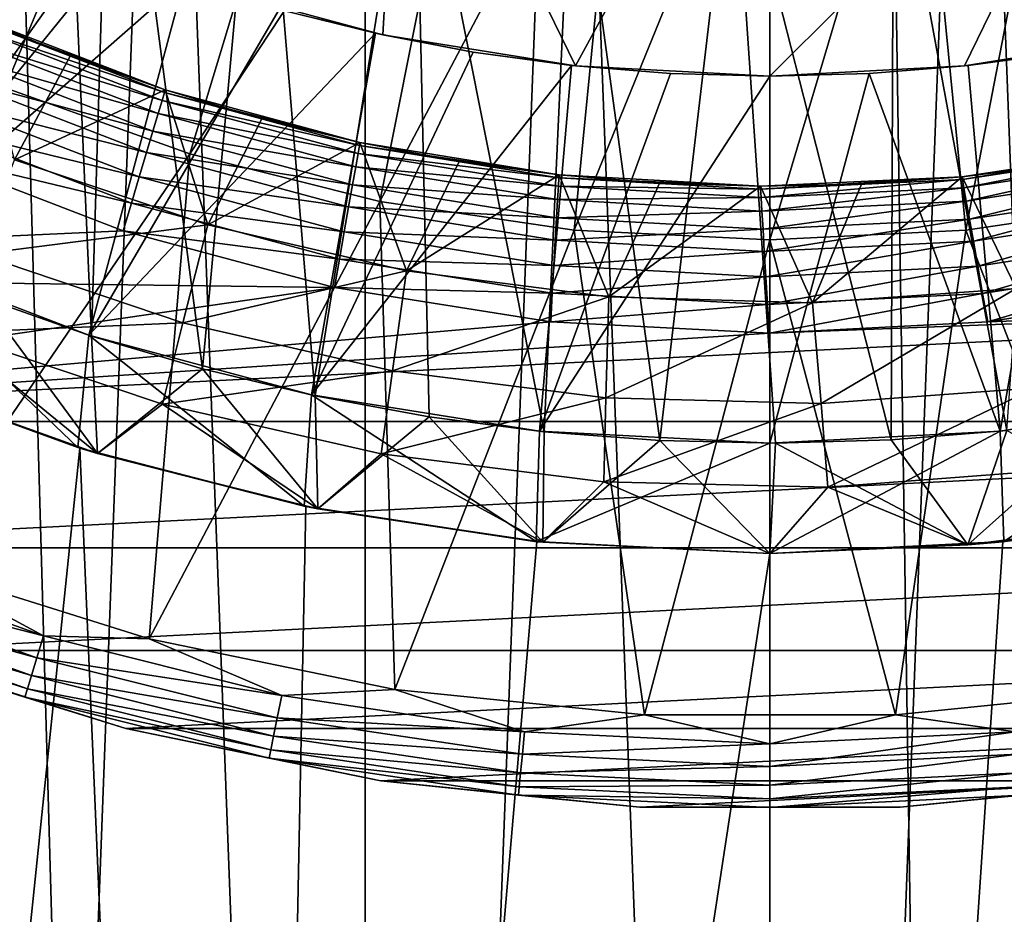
# Model space of a CAD drawing. Header units: metres. Extents: x -30 to 30, y -76 to 64.
# Tile 394 of 541: x -1.02 to 0.32, y 44.86 to 46.08. Entities that reach past the tile are written whole.
import ezdxf

# ---------------------------------------------------------------- set-up
doc = ezdxf.new("R2010")
doc.units = ezdxf.units.M
doc.layers.add('solid_508511', color=7, linetype='CONTINUOUS')

msp = doc.modelspace()

# ---------------------------------------------------------------- linework, layer by layer
at = {"layer": 'solid_508511'}
for points in [[(-1.425745, 10.251329, 22.955767), (-0.713039, 10.325402, 22.988945), (-1.337299, 57.5, 22.961088)], [(-1.337299, 57.5, 22.961088), (0, 10.35, 23), (0, 57.5, 23)], [(-0.713039, 10.325402, 22.988945), (0, 10.35, 23), (-1.337299, 57.5, 22.961088)], [(0.713028, 10.325403, 22.988945), (1.337299, 57.5, 22.961088), (0, 57.5, 23)], [(0, 10.35, 23), (0.713028, 10.325403, 22.988945), (0, 57.5, 23)], [(-0.551211, 39.999996, -6.476586), (-0.551211, 54.5, -6.47658), (-1.098508, 54.5, -6.406504)], [(-1.098375, 39.999996, -6.406526), (-0.551211, 39.999996, -6.476586), (-1.098508, 54.5, -6.406504)], [(-1.098376, 39.999996, 6.406526), (-1.098508, 54.5, 6.406504), (-0.551211, 54.5, 6.47658)], [(-0.551212, 39.999996, 6.476586), (-1.098376, 39.999996, 6.406526), (-0.551211, 54.5, 6.47658)], [(-0.551212, 39.999996, 6.476586), (0, 54.5, 6.5), (0, 40, 6.5)], [(-0.551212, 39.999996, 6.476586), (-0.551211, 54.5, 6.47658), (0, 54.5, 6.5)], [(-0.551211, 54.5, -6.47658), (0, 40, -6.5), (0, 54.5, -6.5)], [(-0.551211, 39.999996, -6.476586), (0, 40, -6.5), (-0.551211, 54.5, -6.47658)], [(0.551211, 54.5, 6.47658), (0.551211, 39.999996, 6.476586), (0, 40, 6.5)], [(0, 54.5, 6.5), (0.551211, 54.5, 6.47658), (0, 40, 6.5)], [(0, 54.5, -6.5), (0, 40, -6.5), (0.551212, 39.999996, -6.476586)], [(0.551211, 54.5, -6.47658), (0, 54.5, -6.5), (0.551212, 39.999996, -6.476586)], [(-1.243544, 46.74612, -19.5), (-1.073009, 45.698456, -19.5), (-0.992122, 47.181595, -19.5)], [(-0.992122, 47.181595, -19.5), (-1.073009, 45.698456, -19.5), (-0.924135, 45.645885, -19.5)], [(-0.992122, 47.181595, -19.5), (-0.924135, 45.645885, -19.5), (-0.897134, 46.54612, -19.5)], [(-0.786579, 46.601028, -23.76483), (-1.042041, 45.984291, -23.58305), (-1.283606, 46.098541, -23.58305)], [(-0.786579, 46.601028, -23.76483), (-0.59666, 46.533077, -23.76483), (-1.042041, 45.984291, -23.58305)], [(-0.772796, 45.601246, -19.5), (-0.897134, 46.54612, -19.5), (-0.924135, 45.645885, -19.5)], [(-0.772796, 45.601246, -19.5), (-0.694027, 46.465099, -19.5), (-0.897134, 46.54612, -19.5)], [(-0.59666, 46.533077, -23.76483), (-0.790441, 45.894268, -23.58305), (-1.042041, 45.984291, -23.58305)], [(-0.59666, 46.533077, -23.76483), (-0.400994, 46.484066, -23.76483), (-0.790441, 45.894268, -23.58305)], [(-0.501778, 46.5, -9.486739), (-0.527345, 46.056252, -9.485353), (-0.784984, 46.126438, -9.467512)], [(-0.501778, 46.5, -9.486739), (-0.264891, 46.014072, -9.496305), (-0.527345, 46.056252, -9.485353)], [(-0.501778, 46.5, -9.486739), (0, 46.5, -9.5), (-0.264891, 46.014072, -9.496305)], [(0, 46.5, -9.5), (0, 46, -9.5), (-0.264891, 46.014072, -9.496305)], [(0.501778, 46.5, -9.486739), (0.264893, 46.014072, -9.496305), (0, 46, -9.5)], [(0, 46.5, -9.5), (0.501778, 46.5, -9.486739), (0, 46, -9.5)], [(0.501778, 46.5, -9.486739), (0.527346, 46.056252, -9.485353), (0.264893, 46.014072, -9.496305)], [(-0.400994, 46.484066, -23.76483), (-0.531228, 45.829338, -23.58305), (-0.790441, 45.894268, -23.58305)], [(-0.400994, 46.484066, -23.76483), (-0.201467, 46.454468, -23.76483), (-0.531228, 45.829338, -23.58305)], [(0.201467, 46.454468, -23.76483), (0.400994, 46.484066, -23.76483), (0.266899, 45.790127, -23.58305)], [(0.400994, 46.484066, -23.76483), (0.531228, 45.829338, -23.58305), (0.266899, 45.790127, -23.58305)], [(-0.619308, 45.564621, -19.5), (-0.694027, 46.465099, -19.5), (-0.772796, 45.601246, -19.5)], [(-0.619308, 45.564621, -19.5), (-0.483697, 46.405117, -19.5), (-0.694027, 46.465099, -19.5)], [(-0.201467, 46.454468, -23.76483), (-0.266899, 45.790127, -23.58305), (-0.531228, 45.829338, -23.58305)], [(-0.201467, 46.454468, -23.76483), (0, 46.444569, -23.76483), (-0.266899, 45.790127, -23.58305)], [(0.201467, 46.454468, -23.76483), (0.266899, 45.790127, -23.58305), (0, 45.777016, -23.58305)], [(0, 46.444569, -23.76483), (0.201467, 46.454468, -23.76483), (0, 45.777016, -23.58305)], [(0, 46.444569, -23.76483), (0, 45.777016, -23.58305), (-0.266899, 45.790127, -23.58305)], [(-0.464042, 45.536106, -19.5), (-0.483697, 46.405117, -19.5), (-0.619308, 45.564621, -19.5)], [(-0.307553, 45.515808, -19.5), (-0.26845, 46.366825, -19.5), (-0.483697, 46.405117, -19.5)], [(-0.307553, 45.515808, -19.5), (-0.483697, 46.405117, -19.5), (-0.464042, 45.536106, -19.5)], [(0.322666, 45.517406, -19.5), (0.385091, 46.384769, -19.5), (0.168287, 46.356598, -19.5)], [(-0.150188, 45.503765, -19.5), (-0.26845, 46.366825, -19.5), (-0.307553, 45.515808, -19.5)], [(-0.150188, 45.503765, -19.5), (-0.050342, 46.35059, -19.5), (-0.26845, 46.366825, -19.5)], [(0.007591, 45.500011, -19.5), (-0.050342, 46.35059, -19.5), (-0.150188, 45.503765, -19.5)], [(0.165326, 45.504559, -19.5), (0.168287, 46.356598, -19.5), (-0.050342, 46.35059, -19.5)], [(0.165326, 45.504559, -19.5), (-0.050342, 46.35059, -19.5), (0.007591, 45.500011, -19.5)], [(0.322666, 45.517406, -19.5), (0.168287, 46.356598, -19.5), (0.165326, 45.504559, -19.5)], [(-1.221366, 45.760033, -15), (-1.0497, 46.231052, -14.500119), (-0.925301, 46.17754, -14.500119)], [(-1.221366, 45.760033, -15), (-0.925301, 46.17754, -14.500119), (-0.798074, 46.130806, -14.500119)], [(-1.221366, 45.760033, -15), (-0.798074, 46.130806, -14.500119), (-0.927726, 45.647202, -15)], [(-0.927726, 45.647202, -15), (-0.798074, 46.130806, -14.500119), (-0.668616, 46.091068, -14.500119)], [(-0.668616, 46.091068, -14.500119), (-0.784984, 46.126438, -9.467512), (-0.527345, 46.056252, -9.485353)], [(-0.927726, 45.647202, -15), (-0.668616, 46.091068, -14.500119), (-0.537321, 46.058426, -14.500119)], [(-0.537321, 46.058426, -14.500119), (-0.668616, 46.091068, -14.500119), (-0.527345, 46.056252, -9.485353)], [(-1.0862, 46.066238, -22.876356), (-0.824872, 45.977654, -22.838787), (-1.081704, 46.076664, -22.838787)], [(-1.081704, 46.076664, -22.838787), (-0.823785, 45.981293, -22.799999), (-1.080202, 46.080151, -22.799999)], [(-1.081704, 46.076664, -22.838787), (-0.824872, 45.977654, -22.838787), (-0.823785, 45.981293, -22.799999)], [(-1.029263, 45.886307, -22.290916), (-1.080225, 46.080162, -22.5), (-0.953266, 46.027393, -22.5)], [(-1.080202, 46.080151, -22.799999), (-0.953266, 46.027393, -22.5), (-1.080225, 46.080162, -22.5)], [(-1.080202, 46.080151, -22.799999), (-0.823785, 45.981293, -22.799999), (-0.953266, 46.027393, -22.5)], [(-1.093515, 46.049278, -22.910984), (-0.828128, 45.966778, -22.876356), (-1.0862, 46.066238, -22.876356)], [(-1.0862, 46.066238, -22.876356), (-0.828128, 45.966778, -22.876356), (-0.824872, 45.977654, -22.838787)], [(-1.103368, 46.026436, -22.941338), (-0.833425, 45.949078, -22.910984), (-1.093515, 46.049278, -22.910984)], [(-1.093515, 46.049278, -22.910984), (-0.833425, 45.949078, -22.910984), (-0.828128, 45.966778, -22.876356)], [(-0.927726, 45.647202, -15), (-0.537321, 46.058426, -14.500119), (-0.624332, 45.56583, -15)], [(-0.624332, 45.56583, -15), (-0.537321, 46.058426, -14.500119), (-0.404488, 46.03294, -14.500119)], [(-0.404488, 46.03294, -14.500119), (-0.537321, 46.058426, -14.500119), (-0.527345, 46.056252, -9.485353)], [(-0.404488, 46.03294, -14.500119), (-0.527345, 46.056252, -9.485353), (-0.264891, 46.014072, -9.496305)], [(0.270215, 46.014645, -14.500128), (0.264893, 46.014072, -9.496305), (0.527346, 46.056252, -9.485353)], [(0.40449, 46.03294, -14.500119), (0.270215, 46.014645, -14.500128), (0.527346, 46.056252, -9.485353)], [(-1.115379, 45.998585, -22.966249), (-0.840559, 45.925236, -22.941338), (-1.103368, 46.026436, -22.941338)], [(-1.103368, 46.026436, -22.941338), (-0.840559, 45.925236, -22.941338), (-0.833425, 45.949078, -22.910984)], [(-1.029263, 45.886307, -22.290916), (-0.953266, 46.027393, -22.5), (-0.823764, 45.981289, -22.5)], [(-0.823785, 45.981293, -22.799999), (-0.823764, 45.981289, -22.5), (-0.953266, 46.027393, -22.5)], [(-0.624332, 45.56583, -15), (-0.404488, 46.03294, -14.500119), (-0.270214, 46.014645, -14.500128)], [(-0.270214, 46.014645, -14.500128), (-0.404488, 46.03294, -14.500119), (-0.264891, 46.014072, -9.496305)], [(0.313856, 45.516624, -15), (0.270215, 46.014645, -14.500128), (0.40449, 46.03294, -14.500119)], [(0.313856, 45.516624, -15), (0.40449, 46.03294, -14.500119), (0.624337, 45.56583, -15)], [(-0.624332, 45.56583, -15), (-0.270214, 46.014645, -14.500128), (-0.313854, 45.516624, -15)], [(-0.313854, 45.516624, -15), (-0.270214, 46.014645, -14.500128), (-0.135234, 46.003662, -14.500092)], [(-0.135234, 46.003662, -14.500092), (-0.270214, 46.014645, -14.500128), (-0.264891, 46.014072, -9.496305)], [(-0.135234, 46.003662, -14.500092), (-0.264891, 46.014072, -9.496305), (0, 46, -9.5)], [(0, 46, -14.5), (0, 46, -9.5), (0.264893, 46.014072, -9.496305)], [(0.135234, 46.003662, -14.500092), (0, 46, -14.5), (0.264893, 46.014072, -9.496305)], [(0.270215, 46.014645, -14.500128), (0.135234, 46.003662, -14.500092), (0.264893, 46.014072, -9.496305)], [(0.313856, 45.516624, -15), (0.135234, 46.003662, -14.500092), (0.270215, 46.014645, -14.500128)], [(-1.129085, 45.966808, -22.98476), (-0.849257, 45.896175, -22.966249), (-1.115379, 45.998585, -22.966249)], [(-1.115379, 45.998585, -22.966249), (-0.849257, 45.896175, -22.966249), (-0.840559, 45.925236, -22.941338)], [(-0.313854, 45.516624, -15), (-0.135234, 46.003662, -14.500092), (0, 46, -14.5)], [(-0.313854, 45.516624, -15), (0, 46, -14.5), (0, 45.5, -15)], [(-0.135234, 46.003662, -14.500092), (0, 46, -9.5), (0, 46, -14.5)], [(0, 45.5, -15), (0, 46, -14.5), (0.135234, 46.003662, -14.500092)], [(0.313856, 45.516624, -15), (0, 45.5, -15), (0.135234, 46.003662, -14.500092)], [(-1.171866, 45.335876, -23.351336), (-1.042041, 45.984291, -23.58305), (-0.790441, 45.894268, -23.58305)], [(-0.765977, 45.797398, -22.290916), (-1.029263, 45.886307, -22.290916), (-0.823764, 45.981289, -22.5)], [(-0.828128, 45.966778, -22.876356), (-0.559166, 45.905781, -22.838787), (-0.824872, 45.977654, -22.838787)], [(-0.824872, 45.977654, -22.838787), (-0.55851, 45.909523, -22.799999), (-0.823785, 45.981293, -22.799999)], [(-0.824872, 45.977654, -22.838787), (-0.559166, 45.905781, -22.838787), (-0.55851, 45.909523, -22.799999)], [(-0.823785, 45.981293, -22.799999), (-0.55851, 45.909523, -22.799999), (-0.823764, 45.981289, -22.5)], [(-0.765977, 45.797398, -22.290916), (-0.823764, 45.981289, -22.5), (-0.692101, 45.941975, -22.5)], [(-0.55851, 45.909523, -22.799999), (-0.692101, 45.941975, -22.5), (-0.823764, 45.981289, -22.5)], [(-1.143959, 45.93232, -22.996157), (-0.859182, 45.863014, -22.98476), (-1.129085, 45.966808, -22.98476)], [(-1.129085, 45.966808, -22.98476), (-0.859182, 45.863014, -22.98476), (-0.849257, 45.896175, -22.966249)], [(-0.833425, 45.949078, -22.910984), (-0.561137, 45.894592, -22.876356), (-0.828128, 45.966778, -22.876356)], [(-0.828128, 45.966778, -22.876356), (-0.561137, 45.894592, -22.876356), (-0.559166, 45.905781, -22.838787)], [(-0.840559, 45.925236, -22.941338), (-0.564344, 45.876392, -22.910984), (-0.833425, 45.949078, -22.910984)], [(-0.833425, 45.949078, -22.910984), (-0.564344, 45.876392, -22.910984), (-0.561137, 45.894592, -22.876356)], [(-0.765977, 45.797398, -22.290916), (-0.692101, 45.941975, -22.5), (-0.558493, 45.909519, -22.5)], [(-0.55851, 45.909523, -22.799999), (-0.558493, 45.909519, -22.5), (-0.692101, 45.941975, -22.5)], [(-1.143959, 45.93232, -22.996157), (-1.159458, 45.896511, -23), (-0.869953, 45.827023, -22.996157)], [(-1.143959, 45.93232, -22.996157), (-0.869953, 45.827023, -22.996157), (-0.859182, 45.863014, -22.98476)], [(-0.849257, 45.896175, -22.966249), (-0.568664, 45.851875, -22.941338), (-0.840559, 45.925236, -22.941338)], [(-0.840559, 45.925236, -22.941338), (-0.568664, 45.851875, -22.941338), (-0.564344, 45.876392, -22.910984)], [(-0.495194, 45.73494, -22.290916), (-0.765977, 45.797398, -22.290916), (-0.558493, 45.909519, -22.5)], [(-0.561137, 45.894592, -22.876356), (-0.287445, 45.861816, -22.838787), (-0.559166, 45.905781, -22.838787)], [(-0.559166, 45.905781, -22.838787), (-0.287228, 45.865612, -22.799999), (-0.55851, 45.909523, -22.799999)], [(-0.559166, 45.905781, -22.838787), (-0.287445, 45.861816, -22.838787), (-0.287228, 45.865612, -22.799999)], [(-0.55851, 45.909523, -22.799999), (-0.287228, 45.865612, -22.799999), (-0.558493, 45.909519, -22.5)], [(-0.495194, 45.73494, -22.290916), (-0.558493, 45.909519, -22.5), (-0.423421, 45.884045, -22.5)], [(-0.287228, 45.865612, -22.799999), (-0.423421, 45.884045, -22.5), (-0.558493, 45.909519, -22.5)], [(0.261654, 45.862949, -22.799999), (0.53335, 45.904228, -22.799999), (0.261673, 45.862949, -22.5)], [(0.262318, 45.8592, -22.838787), (0.53335, 45.904228, -22.799999), (0.261654, 45.862949, -22.799999)], [(0.53335, 45.904228, -22.799999), (0.398044, 45.880066, -22.5), (0.261673, 45.862949, -22.5)], [(0.262318, 45.8592, -22.838787), (0.534446, 45.900578, -22.838787), (0.53335, 45.904228, -22.799999)], [(-0.88104, 45.7896, -23), (-1.159458, 45.896511, -23), (-2.142362, 45.732277, -23)], [(-0.845744, 45.233555, -23.351336), (-1.171866, 45.335876, -23.351336), (-0.790441, 45.894268, -23.58305)], [(-0.869953, 45.827023, -22.996157), (-1.159458, 45.896511, -23), (-0.88104, 45.7896, -23)], [(-0.859182, 45.863014, -22.98476), (-0.573929, 45.821987, -22.966249), (-0.849257, 45.896175, -22.966249)], [(-0.849257, 45.896175, -22.966249), (-0.573929, 45.821987, -22.966249), (-0.568664, 45.851875, -22.941338)], [(-0.845744, 45.233555, -23.351336), (-0.790441, 45.894268, -23.58305), (-0.531228, 45.829338, -23.58305)], [(-0.564344, 45.876392, -22.910984), (-0.288104, 45.850468, -22.876356), (-0.561137, 45.894592, -22.876356)], [(-0.561137, 45.894592, -22.876356), (-0.288104, 45.850468, -22.876356), (-0.287445, 45.861816, -22.838787)], [(0.264297, 45.847988, -22.876356), (0.534446, 45.900578, -22.838787), (0.262318, 45.8592, -22.838787)], [(0.264297, 45.847988, -22.876356), (0.537716, 45.88966, -22.876356), (0.534446, 45.900578, -22.838787)], [(0.267517, 45.829746, -22.910984), (0.537716, 45.88966, -22.876356), (0.264297, 45.847988, -22.876356)], [(0.267517, 45.829746, -22.910984), (0.543036, 45.871899, -22.910984), (0.537716, 45.88966, -22.876356)], [(-1.077481, 45.757496, -22.066158), (-1.029263, 45.886307, -22.290916), (-0.765977, 45.797398, -22.290916)], [(-0.568664, 45.851875, -22.941338), (-0.289176, 45.832008, -22.910984), (-0.564344, 45.876392, -22.910984)], [(-0.564344, 45.876392, -22.910984), (-0.289176, 45.832008, -22.910984), (-0.288104, 45.850468, -22.876356)], [(-0.495194, 45.73494, -22.290916), (-0.423421, 45.884045, -22.5), (-0.287246, 45.865616, -22.5)], [(-0.287228, 45.865612, -22.799999), (-0.287246, 45.865616, -22.5), (-0.423421, 45.884045, -22.5)], [(0.335421, 45.711044, -22.290916), (0.261673, 45.862949, -22.5), (0.398044, 45.880066, -22.5)], [(-0.869953, 45.827023, -22.996157), (-0.579939, 45.787884, -22.98476), (-0.859182, 45.863014, -22.98476)], [(-0.859182, 45.863014, -22.98476), (-0.579939, 45.787884, -22.98476), (-0.573929, 45.821987, -22.966249)], [(-0.219565, 45.699543, -22.290916), (-0.495194, 45.73494, -22.290916), (-0.287246, 45.865616, -22.5)], [(-0.288104, 45.850468, -22.876356), (-0.012631, 45.846233, -22.838787), (-0.287445, 45.861816, -22.838787)], [(-0.287445, 45.861816, -22.838787), (-0.012857, 45.850033, -22.799999), (-0.287228, 45.865612, -22.799999)], [(-0.287445, 45.861816, -22.838787), (-0.012631, 45.846233, -22.838787), (-0.012857, 45.850033, -22.799999)], [(-0.219565, 45.699543, -22.290916), (-0.287246, 45.865616, -22.5), (-0.150223, 45.854259, -22.5)], [(-0.287228, 45.865612, -22.799999), (-0.150223, 45.854259, -22.5), (-0.287246, 45.865616, -22.5)], [(-0.287228, 45.865612, -22.799999), (-0.012857, 45.850033, -22.799999), (-0.150223, 45.854259, -22.5)], [(-0.012857, 45.850033, -22.799999), (0.261654, 45.862949, -22.799999), (-0.012844, 45.850033, -22.5)], [(-0.012631, 45.846233, -22.838787), (0.261654, 45.862949, -22.799999), (-0.012857, 45.850033, -22.799999)], [(0.261654, 45.862949, -22.799999), (0.124554, 45.852928, -22.5), (-0.012844, 45.850033, -22.5)], [(-0.012631, 45.846233, -22.838787), (0.262318, 45.8592, -22.838787), (0.261654, 45.862949, -22.799999)], [(0.058213, 45.691551, -22.290916), (0.124554, 45.852928, -22.5), (0.261673, 45.862949, -22.5)], [(0.335421, 45.711044, -22.290916), (0.058213, 45.691551, -22.290916), (0.261673, 45.862949, -22.5)], [(0.261654, 45.862949, -22.799999), (0.261673, 45.862949, -22.5), (0.124554, 45.852928, -22.5)], [(0.271853, 45.805183, -22.941338), (0.543036, 45.871899, -22.910984), (0.267517, 45.829746, -22.910984)], [(0.271853, 45.805183, -22.941338), (0.550201, 45.847977, -22.941338), (0.543036, 45.871899, -22.910984)], [(-0.573929, 45.821987, -22.966249), (-0.29062, 45.80714, -22.941338), (-0.568664, 45.851875, -22.941338)], [(-0.568664, 45.851875, -22.941338), (-0.29062, 45.80714, -22.941338), (-0.289176, 45.832008, -22.910984)], [(-0.289176, 45.832008, -22.910984), (-0.011968, 45.834877, -22.876356), (-0.288104, 45.850468, -22.876356)], [(-0.288104, 45.850468, -22.876356), (-0.011968, 45.834877, -22.876356), (-0.012631, 45.846233, -22.838787)], [(-0.219565, 45.699543, -22.290916), (-0.150223, 45.854259, -22.5), (-0.012844, 45.850033, -22.5)], [(0.058213, 45.691551, -22.290916), (-0.219565, 45.699543, -22.290916), (-0.012844, 45.850033, -22.5)], [(-0.012857, 45.850033, -22.799999), (-0.012844, 45.850033, -22.5), (-0.150223, 45.854259, -22.5)], [(0.058213, 45.691551, -22.290916), (-0.012844, 45.850033, -22.5), (0.124554, 45.852928, -22.5)], [(-0.011968, 45.834877, -22.876356), (0.262318, 45.8592, -22.838787), (-0.012631, 45.846233, -22.838787)], [(-0.011968, 45.834877, -22.876356), (0.264297, 45.847988, -22.876356), (0.262318, 45.8592, -22.838787)], [(-0.010889, 45.816402, -22.910984), (0.264297, 45.847988, -22.876356), (-0.011968, 45.834877, -22.876356)], [(-0.010889, 45.816402, -22.910984), (0.267517, 45.829746, -22.910984), (0.264297, 45.847988, -22.876356)], [(0.277138, 45.775238, -22.966249), (0.550201, 45.847977, -22.941338), (0.271853, 45.805183, -22.941338)], [(0.277138, 45.775238, -22.966249), (0.558935, 45.818821, -22.966249), (0.550201, 45.847977, -22.941338)], [(-0.289176, 45.832008, -22.910984), (-0.010889, 45.816402, -22.910984), (-0.011968, 45.834877, -22.876356)], [(-0.869953, 45.827023, -22.996157), (-0.88104, 45.7896, -23), (-0.58646, 45.750877, -22.996157)], [(-0.869953, 45.827023, -22.996157), (-0.58646, 45.750877, -22.996157), (-0.579939, 45.787884, -22.98476)], [(-0.510943, 45.164753, -23.351336), (-0.845744, 45.233555, -23.351336), (-0.531228, 45.829338, -23.58305)], [(-0.579939, 45.787884, -22.98476), (-0.29238, 45.776829, -22.966249), (-0.573929, 45.821987, -22.966249)], [(-0.573929, 45.821987, -22.966249), (-0.29238, 45.776829, -22.966249), (-0.29062, 45.80714, -22.941338)], [(-0.510943, 45.164753, -23.351336), (-0.531228, 45.829338, -23.58305), (-0.266899, 45.790127, -23.58305)], [(-0.29062, 45.80714, -22.941338), (-0.010889, 45.816402, -22.910984), (-0.289176, 45.832008, -22.910984)], [(-0.009435, 45.791519, -22.941338), (0.267517, 45.829746, -22.910984), (-0.010889, 45.816402, -22.910984)], [(-0.009435, 45.791519, -22.941338), (0.271853, 45.805183, -22.941338), (0.267517, 45.829746, -22.910984)], [(0.51094, 45.164753, -23.351336), (0.266899, 45.790127, -23.58305), (0.531228, 45.829338, -23.58305)], [(-0.29062, 45.80714, -22.941338), (-0.009435, 45.791519, -22.941338), (-0.010889, 45.816402, -22.910984)], [(0.283168, 45.741066, -22.98476), (0.558935, 45.818821, -22.966249), (0.277138, 45.775238, -22.966249)], [(0.283168, 45.741066, -22.98476), (0.568899, 45.785549, -22.98476), (0.558935, 45.818821, -22.966249)], [(-0.799736, 45.664032, -22.066158), (-1.077481, 45.757496, -22.066158), (-0.765977, 45.797398, -22.290916)], [(-0.799736, 45.664032, -22.066158), (-0.765977, 45.797398, -22.290916), (-0.495194, 45.73494, -22.290916)], [(-0.29238, 45.776829, -22.966249), (-0.009435, 45.791519, -22.941338), (-0.29062, 45.80714, -22.941338)], [(-0.007663, 45.761189, -22.966249), (0.271853, 45.805183, -22.941338), (-0.009435, 45.791519, -22.941338)], [(-0.007663, 45.761189, -22.966249), (0.277138, 45.775238, -22.966249), (0.271853, 45.805183, -22.941338)], [(-0.593029, 45.712383, -23), (-0.88104, 45.7896, -23), (-2.142362, 45.732277, -23)], [(-0.58646, 45.750877, -22.996157), (-0.88104, 45.7896, -23), (-0.593029, 45.712383, -23)], [(-0.58646, 45.750877, -22.996157), (-0.294391, 45.742241, -22.98476), (-0.579939, 45.787884, -22.98476)], [(-0.579939, 45.787884, -22.98476), (-0.294391, 45.742241, -22.98476), (-0.29238, 45.776829, -22.966249)], [(-0.1709, 45.130173, -23.351336), (-0.510943, 45.164753, -23.351336), (-0.266899, 45.790127, -23.58305)], [(-0.29238, 45.776829, -22.966249), (-0.007663, 45.761189, -22.966249), (-0.009435, 45.791519, -22.941338)], [(-0.1709, 45.130173, -23.351336), (-0.266899, 45.790127, -23.58305), (0, 45.777016, -23.58305)], [(0.170898, 45.130173, -23.351336), (0, 45.777016, -23.58305), (0.266899, 45.790127, -23.58305)], [(0.51094, 45.164753, -23.351336), (0.170898, 45.130173, -23.351336), (0.266899, 45.790127, -23.58305)], [(0.289712, 45.703987, -22.996157), (0.568899, 45.785549, -22.98476), (0.283168, 45.741066, -22.98476)], [(0.289712, 45.703987, -22.996157), (0.579713, 45.749447, -22.996157), (0.568899, 45.785549, -22.98476)], [(-0.294391, 45.742241, -22.98476), (-0.007663, 45.761189, -22.966249), (-0.29238, 45.776829, -22.966249)], [(0.170898, 45.130173, -23.351336), (-0.1709, 45.130173, -23.351336), (0, 45.777016, -23.58305)], [(-0.005642, 45.726578, -22.98476), (0.277138, 45.775238, -22.966249), (-0.007663, 45.761189, -22.966249)], [(-0.005642, 45.726578, -22.98476), (0.283168, 45.741066, -22.98476), (0.277138, 45.775238, -22.966249)], [(-1.221366, 45.760033, -15), (-0.94284, 45.494411, -15), (-1.242079, 45.605228, -15)], [(-1.221366, 45.760033, -15), (-0.927726, 45.647202, -15), (-0.94284, 45.494411, -15)], [(-0.799736, 45.664032, -22.066158), (-1.117476, 45.650658, -21.828634), (-1.077481, 45.757496, -22.066158)], [(-0.294391, 45.742241, -22.98476), (-0.005642, 45.726578, -22.98476), (-0.007663, 45.761189, -22.966249)], [(-0.58646, 45.750877, -22.996157), (-0.593029, 45.712383, -23), (-0.296571, 45.704708, -22.996157)], [(-0.58646, 45.750877, -22.996157), (-0.296571, 45.704708, -22.996157), (-0.294391, 45.742241, -22.98476)], [(-0.296571, 45.704708, -22.996157), (-0.005642, 45.726578, -22.98476), (-0.294391, 45.742241, -22.98476)], [(-0.003448, 45.689022, -22.996157), (0.283168, 45.741066, -22.98476), (-0.005642, 45.726578, -22.98476)], [(-0.003448, 45.689022, -22.996157), (0.289712, 45.703987, -22.996157), (0.283168, 45.741066, -22.98476)], [(0.289712, 45.703987, -22.996157), (0.297076, 45.665527, -23), (0.579713, 45.749447, -22.996157)], [(0.579713, 45.749447, -22.996157), (0.297076, 45.665527, -23), (0.591662, 45.712093, -23)], [(-0.593029, 45.712383, -23), (-2.142362, 45.732277, -23), (-1.851378, 45.529751, -23)], [(-1.851378, 45.529751, -23), (1.851378, 45.529751, -23), (2.142362, 45.732277, -23)], [(-0.000683, 45.650002, -23), (-1.851378, 45.529751, -23), (2.142362, 45.732277, -23)], [(-0.51408, 45.598618, -22.066158), (-0.799736, 45.664032, -22.066158), (-0.495194, 45.73494, -22.290916)], [(-0.51408, 45.598618, -22.066158), (-0.495194, 45.73494, -22.290916), (-0.219565, 45.699543, -22.290916)], [(0.297076, 45.665527, -23), (-0.000683, 45.650002, -23), (2.142362, 45.732277, -23)], [(0.591662, 45.712093, -23), (0.297076, 45.665527, -23), (2.142362, 45.732277, -23)], [(-0.296571, 45.704708, -22.996157), (-0.003448, 45.689022, -22.996157), (-0.005642, 45.726578, -22.98476)], [(-0.298466, 45.665672, -23), (-0.593029, 45.712383, -23), (-1.851378, 45.529751, -23)], [(-0.296571, 45.704708, -22.996157), (-0.593029, 45.712383, -23), (-0.298466, 45.665672, -23)], [(-0.296571, 45.704708, -22.996157), (-0.298466, 45.665672, -23), (-0.003448, 45.689022, -22.996157)], [(-0.003448, 45.689022, -22.996157), (-0.000683, 45.650002, -23), (0.289712, 45.703987, -22.996157)], [(0.289712, 45.703987, -22.996157), (-0.000683, 45.650002, -23), (0.297076, 45.665527, -23)], [(0.069611, 45.554249, -22.066158), (0.058213, 45.691551, -22.290916), (0.335421, 45.711044, -22.290916)], [(0.361872, 45.575733, -22.066158), (0.069611, 45.554249, -22.066158), (0.335421, 45.711044, -22.290916)], [(-1.073009, 45.698456, -19.5), (-1.207619, 45.590679, -20.059807), (-0.91608, 45.486149, -20.059807)], [(-0.924135, 45.645885, -19.5), (-1.073009, 45.698456, -19.5), (-0.91608, 45.486149, -20.059807)], [(-0.223339, 45.561905, -22.066158), (-0.51408, 45.598618, -22.066158), (-0.219565, 45.699543, -22.290916)], [(-0.003448, 45.689022, -22.996157), (-0.298466, 45.665672, -23), (-0.000683, 45.650002, -23)], [(-0.223339, 45.561905, -22.066158), (-0.219565, 45.699543, -22.290916), (0.058213, 45.691551, -22.290916)], [(0.069611, 45.554249, -22.066158), (-0.223339, 45.561905, -22.066158), (0.058213, 45.691551, -22.290916)], [(-0.000683, 45.650002, -23), (-0.298466, 45.665672, -23), (-1.851378, 45.529751, -23)], [(-0.799736, 45.664032, -22.066158), (-0.827738, 45.553417, -21.828634), (-1.117476, 45.650658, -21.828634)], [(-0.51408, 45.598618, -22.066158), (-0.827738, 45.553417, -21.828634), (-0.799736, 45.664032, -22.066158)], [(-1.117476, 45.650658, -21.828634), (-0.91608, 45.486149, -21.581036), (-1.207619, 45.590679, -21.581036)], [(-1.117476, 45.650658, -21.828634), (-0.827738, 45.553417, -21.828634), (-0.91608, 45.486149, -21.581036)], [(-0.927726, 45.647202, -15), (-0.634365, 45.414543, -15), (-0.94284, 45.494411, -15)], [(-0.927726, 45.647202, -15), (-0.624332, 45.56583, -15), (-0.634365, 45.414543, -15)], [(-0.772796, 45.601246, -19.5), (-0.924135, 45.645885, -19.5), (-0.91608, 45.486149, -20.059807)], [(-1.2397, 45.604206, -22.966566), (-0.940297, 45.493614, -22.980772), (-1.458123, 40.499233, -22.953733)], [(-1.207619, 45.590679, -20.059807), (-1.242079, 45.605228, -15), (-0.94284, 45.494411, -15)], [(-1.207619, 45.590679, -21.581036), (-0.940297, 45.493614, -22.980772), (-1.2397, 45.604206, -22.966566)], [(-0.772796, 45.601246, -19.5), (-0.91608, 45.486149, -20.059807), (-0.615685, 45.410755, -20.059807)], [(-0.51408, 45.598618, -22.066158), (-0.529745, 45.485558, -21.828634), (-0.827738, 45.553417, -21.828634)], [(-0.619308, 45.564621, -19.5), (-0.772796, 45.601246, -19.5), (-0.615685, 45.410755, -20.059807)], [(-0.223339, 45.561905, -22.066158), (-0.529745, 45.485558, -21.828634), (-0.51408, 45.598618, -22.066158)], [(-1.207619, 45.590679, -21.581036), (-0.91608, 45.486149, -21.581036), (-0.940297, 45.493614, -22.980772)], [(-0.91608, 45.486149, -20.059807), (-1.207619, 45.590679, -20.059807), (-0.94284, 45.494411, -15)], [(-0.624332, 45.56583, -15), (-0.318449, 45.366146, -15), (-0.634365, 45.414543, -15)], [(-0.624332, 45.56583, -15), (-0.313854, 45.516624, -15), (-0.318449, 45.366146, -15)], [(0.361872, 45.575733, -22.066158), (0.079061, 45.440384, -21.828634), (0.069611, 45.554249, -22.066158)], [(0.361872, 45.575733, -22.066158), (0.383806, 45.463524, -21.828634), (0.079061, 45.440384, -21.828634)], [(0.313856, 45.516624, -15), (0.624337, 45.56583, -15), (0.318449, 45.366146, -15)], [(0.624337, 45.56583, -15), (0.634365, 45.414543, -15), (0.318449, 45.366146, -15)], [(-0.827738, 45.553417, -21.828634), (-0.615685, 45.410755, -21.581036), (-0.91608, 45.486149, -21.581036)], [(-0.827738, 45.553417, -21.828634), (-0.529745, 45.485558, -21.828634), (-0.615685, 45.410755, -21.581036)], [(-0.464042, 45.536106, -19.5), (-0.619308, 45.564621, -19.5), (-0.615685, 45.410755, -20.059807)], [(-0.223339, 45.561905, -22.066158), (-0.226471, 45.447754, -21.828634), (-0.529745, 45.485558, -21.828634)], [(0.069611, 45.554249, -22.066158), (-0.226471, 45.447754, -21.828634), (-0.223339, 45.561905, -22.066158)], [(0.069611, 45.554249, -22.066158), (0.079061, 45.440384, -21.828634), (-0.226471, 45.447754, -21.828634)], [(-1.851378, 45.529751, -23), (-1.541364, 45.357677, -23), (1.851378, 45.529751, -23)], [(-1.541364, 45.357677, -23), (1.541364, 45.357677, -23), (1.851378, 45.529751, -23)], [(-0.464042, 45.536106, -19.5), (-0.615685, 45.410755, -20.059807), (-0.309337, 45.365227, -20.059807)], [(-0.307553, 45.515808, -19.5), (-0.464042, 45.536106, -19.5), (-0.309337, 45.365227, -20.059807)], [(-0.313854, 45.516624, -15), (0, 45.5, -15), (-0.318449, 45.366146, -15)], [(-0.150188, 45.503765, -19.5), (-0.307553, 45.515808, -19.5), (-0.309337, 45.365227, -20.059807)], [(0.313856, 45.516624, -15), (0.318449, 45.366146, -15), (0, 45.349998, -15)], [(0.313856, 45.516624, -15), (0, 45.349998, -15), (0, 45.5, -15)], [(0.322666, 45.517406, -19.5), (0.165326, 45.504559, -19.5), (0.269446, 45.361546, -20.059807)], [(0.322666, 45.517406, -19.5), (0.269446, 45.361546, -20.059807), (0.536918, 45.396095, -20.059807)], [(0, 45.5, -15), (0, 45.349998, -15), (-0.318449, 45.366146, -15)], [(-0.150188, 45.503765, -19.5), (-0.309337, 45.365227, -20.059807), (0, 45.349998, -20.059807)], [(0.007591, 45.500011, -19.5), (-0.150188, 45.503765, -19.5), (0, 45.349998, -20.059807)], [(0.007591, 45.500011, -19.5), (0, 45.349998, -20.059807), (0.269446, 45.361546, -20.059807)], [(0.165326, 45.504559, -19.5), (0.007591, 45.500011, -19.5), (0.269446, 45.361546, -20.059807)], [(-0.940297, 45.493614, -22.980772), (-0.729212, 40.574883, -22.988438), (-1.458123, 40.499233, -22.953733)], [(-0.91608, 45.486149, -20.059807), (-0.94284, 45.494411, -15), (-0.634365, 45.414543, -15)], [(-0.940297, 45.493614, -22.980772), (-0.63216, 45.414085, -22.99131), (-0.729212, 40.574883, -22.988438)], [(-0.91608, 45.486149, -21.581036), (-0.63216, 45.414085, -22.99131), (-0.940297, 45.493614, -22.980772)], [(-0.91608, 45.486149, -21.581036), (-0.615685, 45.410755, -21.581036), (-0.63216, 45.414085, -22.99131)], [(-0.615685, 45.410755, -20.059807), (-0.91608, 45.486149, -20.059807), (-0.634365, 45.414543, -15)], [(-0.529745, 45.485558, -21.828634), (-0.309337, 45.365227, -21.581036), (-0.615685, 45.410755, -21.581036)], [(-0.529745, 45.485558, -21.828634), (-0.226471, 45.447754, -21.828634), (-0.309337, 45.365227, -21.581036)], [(0.079061, 45.440384, -21.828634), (0.383806, 45.463524, -21.828634), (0.269446, 45.361546, -21.581036)], [(0.383806, 45.463524, -21.828634), (0.536918, 45.396095, -21.581036), (0.269446, 45.361546, -21.581036)], [(-0.226471, 45.447754, -21.828634), (0, 45.349998, -21.581036), (-0.309337, 45.365227, -21.581036)], [(-0.226471, 45.447754, -21.828634), (0.079061, 45.440384, -21.828634), (0, 45.349998, -21.581036)], [(0.079061, 45.440384, -21.828634), (0.269446, 45.361546, -21.581036), (0, 45.349998, -21.581036)], [(-0.63216, 45.414085, -22.99131), (-0.317385, 45.366035, -22.99781), (-0.729212, 40.574883, -22.988438)], [(-0.615685, 45.410755, -20.059807), (-0.634365, 45.414543, -15), (-0.318449, 45.366146, -15)], [(-0.615685, 45.410755, -21.581036), (-0.317385, 45.366035, -22.99781), (-0.63216, 45.414085, -22.99131)], [(-0.615685, 45.410755, -21.581036), (-0.309337, 45.365227, -21.581036), (-0.317385, 45.366035, -22.99781)], [(-0.309337, 45.365227, -20.059807), (-0.615685, 45.410755, -20.059807), (-0.318449, 45.366146, -15)], [(0, 40.599998, -23), (0.317386, 45.366035, -22.99781), (0.632166, 45.414089, -22.99131)], [(0.729284, 40.574875, -22.988436), (0, 40.599998, -23), (0.632166, 45.414089, -22.99131)], [(0.536918, 45.396095, -21.581036), (0.632166, 45.414089, -22.99131), (0.317386, 45.366035, -22.99781)], [(0.318449, 45.366146, -15), (0.634365, 45.414543, -15), (0.536918, 45.396095, -20.059807)], [(0.269446, 45.361546, -21.581036), (0.536918, 45.396095, -21.581036), (0.317386, 45.366035, -22.99781)], [(0.318449, 45.366146, -15), (0.536918, 45.396095, -20.059807), (0.269446, 45.361546, -20.059807)], [(-0.317385, 45.366035, -22.99781), (0, 45.349998, -23), (-0.729212, 40.574883, -22.988438)], [(-0.309337, 45.365227, -20.059807), (-0.318449, 45.366146, -15), (0, 45.349998, -15)], [(0, 45.349998, -21.581036), (0, 45.349998, -23), (-0.317385, 45.366035, -22.99781)], [(-0.309337, 45.365227, -21.581036), (0, 45.349998, -21.581036), (-0.317385, 45.366035, -22.99781)], [(-0.309337, 45.365227, -20.059807), (0, 45.349998, -15), (0, 45.349998, -20.059807)], [(0.318449, 45.366146, -15), (0.269446, 45.361546, -20.059807), (0, 45.349998, -20.059807)], [(0, 45.349998, -15), (0.318449, 45.366146, -15), (0, 45.349998, -20.059807)], [(0, 40.599998, -23), (0, 45.349998, -23), (0.317386, 45.366035, -22.99781)], [(0.269446, 45.361546, -21.581036), (0.317386, 45.366035, -22.99781), (0, 45.349998, -23)], [(-1.541364, 45.357677, -23), (-1.21558, 45.217876, -23), (1.541364, 45.357677, -23)], [(-1.21558, 45.217876, -23), (1.21558, 45.217876, -23), (1.541364, 45.357677, -23)], [(0, 45.349998, -21.581036), (0.269446, 45.361546, -21.581036), (0, 45.349998, -23)], [(-1.316477, 45.321743, -23.308302), (-1.304642, 45.350315, -23.333151), (-0.989637, 45.237602, -23.333151)], [(-0.989637, 45.237602, -23.333151), (-1.304642, 45.350315, -23.333151), (-1.171866, 45.335876, -23.351336)], [(-0.729212, 40.574883, -22.988438), (0, 45.349998, -23), (0, 40.599998, -23)], [(-0.989637, 45.237602, -23.333151), (-1.171866, 45.335876, -23.351336), (-0.845744, 45.233555, -23.351336)], [(-1.326202, 45.298267, -23.277836), (-1.316477, 45.321743, -23.308302), (-0.998614, 45.208012, -23.308302)], [(-0.998614, 45.208012, -23.308302), (-1.316477, 45.321743, -23.308302), (-0.989637, 45.237602, -23.333151)], [(-1.333434, 45.280804, -23.242954), (-1.326202, 45.298267, -23.277836), (-1.005991, 45.183693, -23.277836)], [(-1.005991, 45.183693, -23.277836), (-1.326202, 45.298267, -23.277836), (-0.998614, 45.208012, -23.308302)], [(-1.337889, 45.27005, -23.205029), (-1.333434, 45.280804, -23.242954), (-1.011477, 45.165607, -23.242954)], [(-1.011477, 45.165607, -23.242954), (-1.333434, 45.280804, -23.242954), (-1.005991, 45.183693, -23.277836)], [(-1.014856, 45.154469, -23.205029), (-1.215569, 45.217869, -23.165592), (-1.337889, 45.27005, -23.205029)], [(-1.014856, 45.154469, -23.205029), (-1.337889, 45.27005, -23.205029), (-1.011477, 45.165607, -23.242954)], [(-0.998614, 45.208012, -23.308302), (-0.989637, 45.237602, -23.333151), (-0.665101, 45.156311, -23.333151)], [(-0.665101, 45.156311, -23.333151), (-0.989637, 45.237602, -23.333151), (-0.845744, 45.233555, -23.351336)], [(-0.665101, 45.156311, -23.333151), (-0.845744, 45.233555, -23.351336), (-0.510943, 45.164753, -23.351336)], [(-1.21558, 45.217876, -23), (-0.877276, 45.111729, -23), (1.21558, 45.217876, -23)], [(-0.877284, 45.111729, -23.165592), (-0.877276, 45.111729, -23), (-1.21558, 45.217876, -23)], [(-1.215569, 45.217869, -23.165592), (-0.877284, 45.111729, -23.165592), (-1.21558, 45.217876, -23)], [(-1.014856, 45.154469, -23.205029), (-0.877284, 45.111729, -23.165592), (-1.215569, 45.217869, -23.165592)], [(-0.877276, 45.111729, -23), (0.877276, 45.111729, -23), (1.21558, 45.217876, -23)], [(-1.005991, 45.183693, -23.277836), (-0.998614, 45.208012, -23.308302), (-0.671134, 45.12598, -23.308302)], [(-0.671134, 45.12598, -23.308302), (-0.998614, 45.208012, -23.308302), (-0.665101, 45.156311, -23.333151)], [(-1.011477, 45.165607, -23.242954), (-1.005991, 45.183693, -23.277836), (-0.676092, 45.101055, -23.277836)], [(-0.676092, 45.101055, -23.277836), (-1.005991, 45.183693, -23.277836), (-0.671134, 45.12598, -23.308302)], [(-1.014856, 45.154469, -23.205029), (-1.011477, 45.165607, -23.242954), (-0.679779, 45.08252, -23.242954)], [(-0.679779, 45.08252, -23.242954), (-1.011477, 45.165607, -23.242954), (-0.676092, 45.101055, -23.277836)], [(-0.33416, 45.10722, -23.333151), (-0.665101, 45.156311, -23.333151), (-0.510943, 45.164753, -23.351336)], [(-0.33416, 45.10722, -23.333151), (-0.510943, 45.164753, -23.351336), (-0.1709, 45.130173, -23.351336)], [(0.33416, 45.10722, -23.333151), (0.170898, 45.130173, -23.351336), (0.51094, 45.164753, -23.351336)], [(-0.68205, 45.071102, -23.205029), (-0.877284, 45.111729, -23.165592), (-1.014856, 45.154469, -23.205029)], [(-0.68205, 45.071102, -23.205029), (-1.014856, 45.154469, -23.205029), (-0.679779, 45.08252, -23.242954)], [(-0.671134, 45.12598, -23.308302), (-0.665101, 45.156311, -23.333151), (-0.33416, 45.10722, -23.333151)], [(-0.676092, 45.101055, -23.277836), (-0.671134, 45.12598, -23.308302), (-0.337191, 45.076447, -23.308302)], [(-0.337191, 45.076447, -23.308302), (-0.671134, 45.12598, -23.308302), (-0.33416, 45.10722, -23.333151)], [(0, 45.090805, -23.333151), (-0.33416, 45.10722, -23.333151), (-0.1709, 45.130173, -23.351336)], [(0, 45.090805, -23.333151), (-0.1709, 45.130173, -23.351336), (0.170898, 45.130173, -23.351336)], [(0.33416, 45.10722, -23.333151), (0, 45.090805, -23.333151), (0.170898, 45.130173, -23.351336)], [(-0.877284, 45.111729, -23.165592), (-0.529997, 45.040359, -23.165592), (-0.877276, 45.111729, -23)], [(-0.68205, 45.071102, -23.205029), (-0.529997, 45.040359, -23.165592), (-0.877284, 45.111729, -23.165592)], [(-0.877276, 45.111729, -23), (-0.530007, 45.040363, -23), (0.877276, 45.111729, -23)], [(-0.529997, 45.040359, -23.165592), (-0.530007, 45.040363, -23), (-0.877276, 45.111729, -23)], [(-0.530007, 45.040363, -23), (0.530007, 45.040363, -23), (0.877276, 45.111729, -23)], [(-0.679779, 45.08252, -23.242954), (-0.676092, 45.101055, -23.277836), (-0.339682, 45.051155, -23.277836)], [(-0.339682, 45.051155, -23.277836), (-0.676092, 45.101055, -23.277836), (-0.337191, 45.076447, -23.308302)], [(-0.337191, 45.076447, -23.308302), (-0.33416, 45.10722, -23.333151), (0, 45.090805, -23.333151)], [(0, 45.059879, -23.308302), (0, 45.090805, -23.333151), (0.33416, 45.10722, -23.333151)], [(0.337191, 45.076447, -23.308302), (0, 45.059879, -23.308302), (0.33416, 45.10722, -23.333151)], [(0, 45.059879, -23.308302), (-0.337191, 45.076447, -23.308302), (0, 45.090805, -23.333151)], [(-0.68205, 45.071102, -23.205029), (-0.679779, 45.08252, -23.242954), (-0.341534, 45.032349, -23.242954)], [(-0.342675, 45.02076, -23.205029), (-0.529997, 45.040359, -23.165592), (-0.68205, 45.071102, -23.205029)], [(-0.342675, 45.02076, -23.205029), (-0.68205, 45.071102, -23.205029), (-0.341534, 45.032349, -23.242954)], [(-0.341534, 45.032349, -23.242954), (-0.679779, 45.08252, -23.242954), (-0.339682, 45.051155, -23.277836)], [(-0.339682, 45.051155, -23.277836), (-0.337191, 45.076447, -23.308302), (0, 45.059879, -23.308302)], [(0, 45.034466, -23.277836), (0, 45.059879, -23.308302), (0.337191, 45.076447, -23.308302)], [(0.339682, 45.051155, -23.277836), (0, 45.034466, -23.277836), (0.337191, 45.076447, -23.308302)], [(0, 45.034466, -23.277836), (-0.339682, 45.051155, -23.277836), (0, 45.059879, -23.308302)], [(-0.341534, 45.032349, -23.242954), (-0.339682, 45.051155, -23.277836), (0, 45.034466, -23.277836)], [(0, 45.015568, -23.242954), (0, 45.034466, -23.277836), (0.339682, 45.051155, -23.277836)], [(0.341534, 45.032349, -23.242954), (0, 45.015568, -23.242954), (0.339682, 45.051155, -23.277836)], [(-0.530007, 45.040363, -23), (-0.177272, 45.004494, -23), (0.530007, 45.040363, -23)], [(-0.177272, 45.004494, -23.165592), (-0.177272, 45.004494, -23), (-0.530007, 45.040363, -23)], [(-0.529997, 45.040359, -23.165592), (-0.177272, 45.004494, -23.165592), (-0.530007, 45.040363, -23)], [(-0.342675, 45.02076, -23.205029), (-0.177272, 45.004494, -23.165592), (-0.529997, 45.040359, -23.165592)], [(-0.342675, 45.02076, -23.205029), (-0.341534, 45.032349, -23.242954), (0, 45.015568, -23.242954)], [(0, 45.015568, -23.242954), (-0.341534, 45.032349, -23.242954), (0, 45.034466, -23.277836)], [(-0.177272, 45.004494, -23), (0.177272, 45.004494, -23), (0.530007, 45.040363, -23)], [(0, 45.003925, -23.205029), (0, 45.015568, -23.242954), (0.341534, 45.032349, -23.242954)], [(0.342675, 45.02076, -23.205029), (0, 45.003925, -23.205029), (0.341534, 45.032349, -23.242954)], [(0.529997, 45.040359, -23.165592), (0.530007, 45.040363, -23), (0.177272, 45.004494, -23)], [(0.177273, 45.004494, -23.165592), (0.529997, 45.040359, -23.165592), (0.177272, 45.004494, -23)], [(0.342675, 45.02076, -23.205029), (0.529997, 45.040359, -23.165592), (0.177273, 45.004494, -23.165592)], [(0, 45.003925, -23.205029), (-0.177272, 45.004494, -23.165592), (-0.342675, 45.02076, -23.205029)], [(0, 45.003925, -23.205029), (-0.342675, 45.02076, -23.205029), (0, 45.015568, -23.242954)], [(0.342675, 45.02076, -23.205029), (0.177273, 45.004494, -23.165592), (0, 45.003925, -23.205029)], [(0.177273, 45.004494, -23.165592), (0.177272, 45.004494, -23), (-0.177272, 45.004494, -23)], [(-0.177272, 45.004494, -23.165592), (0.177273, 45.004494, -23.165592), (-0.177272, 45.004494, -23)], [(0, 45.003925, -23.205029), (0.177273, 45.004494, -23.165592), (-0.177272, 45.004494, -23.165592)]]:
    msp.add_3dface(points, dxfattribs=at)

doc.saveas('drawing.dxf')
